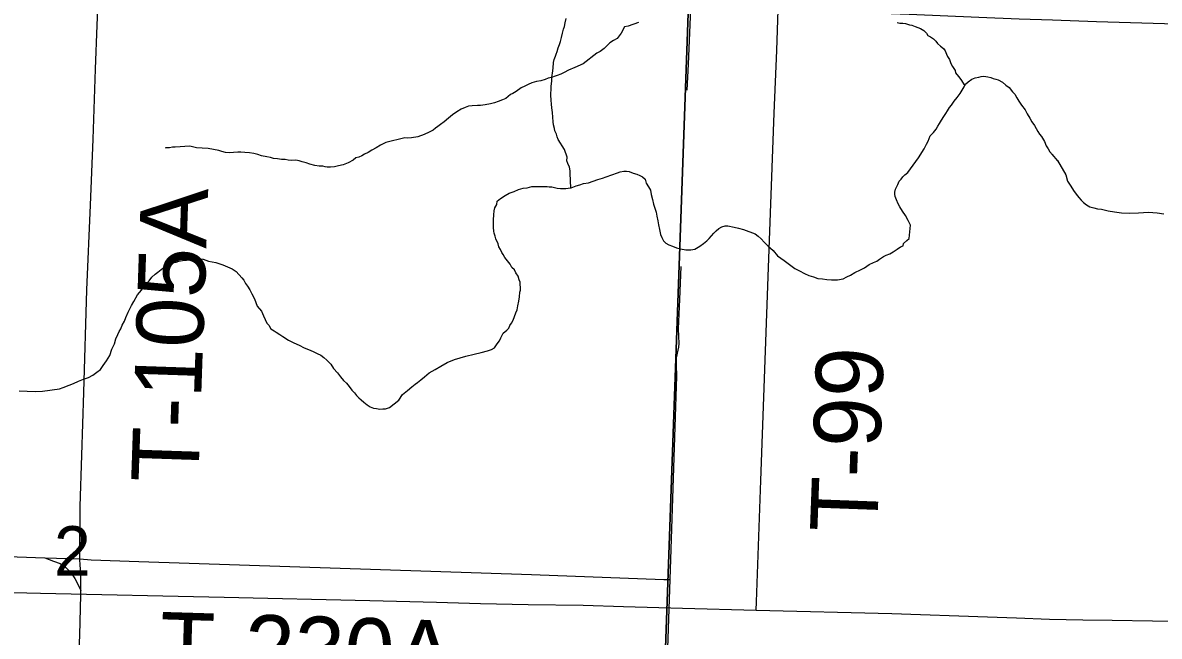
# Model space of a CAD drawing. Extents: x 2.4 to 73.1, y 4.5 to 25.6.
# Drawn here: x 42.2821 to 42.7626, y 21.3601 to 21.6195 of the extents above; entities that cross this region are included whole.
import ezdxf

# ---------------------------------------------------------------- set-up
doc = ezdxf.new("R2010")
doc.units = 0
for name, color, linetype in [('GM_X_County_Road', 7, 'Continuous'), ('GM_X_Minor_River', 7, 'Continuous'), ('GM_X_Section', 7, 'Continuous'), ('GM_X_Section_Text', 7, 'Continuous'), ('GM_X_Township_Road', 7, 'Continuous'), ('GM_X_Township_Road_Text', 7, 'Continuous')]:
    doc.layers.add(name, color=color, linetype=linetype)

msp = doc.modelspace()

# ---------------------------------------------------------------- linework, layer by layer
at = {"layer": 'GM_X_County_Road'}
msp.add_line((42.29144, 21.39324), (42.30621, 21.39275), dxfattribs=at)
for points in [[(42.60148, 21.62491), (42.61023, 21.62468), (42.63041, 21.62408), (42.65683, 21.62308), (42.68634, 21.62181), (42.70341, 21.62107), (42.71739, 21.62063), (42.73602, 21.62004), (42.79819, 21.61818), (42.82928, 21.61742), (42.841, 21.61699)], [(42.05192, 21.40116), (42.06067, 21.40094), (42.08086, 21.40034), (42.10727, 21.39933), (42.13678, 21.39807), (42.15385, 21.39732), (42.16784, 21.39689), (42.18647, 21.3963), (42.24864, 21.39444), (42.27973, 21.39368), (42.29144, 21.39324)], [(42.29144, 21.39324), (42.29513, 21.39183), (42.29789, 21.39077), (42.30035, 21.38912), (42.30243, 21.38701), (42.3041, 21.38456), (42.30475, 21.38323), (42.30664, 21.37942)], [(42.30664, 21.37942), (42.30656, 21.38727), (42.30641, 21.39004), (42.30621, 21.39275)], [(42.30094, 21.23105), (42.301, 21.24017), (42.30138, 21.24718), (42.30271, 21.27817), (42.3062, 21.36049), (42.30666, 21.37759), (42.30664, 21.37942)]]:
    msp.add_lwpolyline(points, dxfattribs=at)
at = {"layer": 'GM_X_Minor_River'}
for points in [[(42.54242, 21.61963), (42.53801, 21.61802), (42.53648, 21.61767), (42.53509, 21.61504), (42.53333, 21.6128), (42.53179, 21.61189), (42.53025, 21.61097), (42.52791, 21.60855), (42.52617, 21.60726), (42.52483, 21.60653), (42.51902, 21.6021), (42.51556, 21.60047), (42.51288, 21.59939), (42.51096, 21.59849), (42.50961, 21.59776), (42.50808, 21.59722), (42.50712, 21.59686), (42.50558, 21.59633), (42.50425, 21.59598), (42.5029, 21.59544), (42.50118, 21.59491), (42.49927, 21.59457), (42.49736, 21.59404), (42.49582, 21.59332), (42.49428, 21.59259), (42.49275, 21.59187), (42.49062, 21.59039), (42.48927, 21.58948), (42.48831, 21.58912), (42.48637, 21.58745), (42.48484, 21.58691), (42.48311, 21.58619), (42.48158, 21.58566), (42.47986, 21.58513), (42.47757, 21.5848), (42.47566, 21.58446), (42.47433, 21.58449), (42.47205, 21.58435), (42.47052, 21.5842), (42.46918, 21.58366), (42.46745, 21.58294), (42.46553, 21.58184), (42.46379, 21.58055), (42.46204, 21.57907), (42.4603, 21.57759), (42.45875, 21.57648), (42.45759, 21.57556), (42.45662, 21.57482), (42.45566, 21.57408), (42.45392, 21.57317), (42.45181, 21.57227), (42.44913, 21.57119), (42.44646, 21.57087), (42.44494, 21.57071), (42.4436, 21.57074), (42.43558, 21.56883), (42.43327, 21.56775), (42.43154, 21.56664), (42.42961, 21.56555), (42.42807, 21.56463), (42.42653, 21.56391)], [(42.51114, 21.56581), (42.50843, 21.5701), (42.50808, 21.57125), (42.50774, 21.5724), (42.50701, 21.57375), (42.50685, 21.5747), (42.50652, 21.57623), (42.50637, 21.57757), (42.50623, 21.57947), (42.5061, 21.58157), (42.50578, 21.58348), (42.50563, 21.585), (42.50549, 21.58672), (42.50536, 21.58881), (42.50539, 21.58976), (42.50542, 21.5909), (42.50547, 21.59261), (42.50573, 21.5947), (42.50578, 21.59641), (42.50601, 21.59811), (42.50627, 21.60019), (42.50653, 21.60266), (42.50676, 21.60398), (42.50737, 21.60529), (42.50758, 21.60624), (42.508, 21.60737), (42.50842, 21.60888), (42.50903, 21.61019), (42.50945, 21.61151), (42.50988, 21.61321), (42.51032, 21.6151), (42.51075, 21.61679), (42.51116, 21.61792), (42.51139, 21.61944), (42.51183, 21.62132)], [(42.65176, 21.61956), (42.6529, 21.61933), (42.65423, 21.6193), (42.65536, 21.61907), (42.65706, 21.61864), (42.658, 21.61843), (42.65932, 21.61782), (42.66045, 21.6174), (42.66158, 21.61699), (42.66307, 21.61619), (42.66418, 21.61501), (42.66472, 21.61405), (42.66585, 21.61345), (42.66716, 21.61265), (42.66808, 21.61167), (42.66881, 21.6107), (42.67011, 21.60952), (42.67141, 21.60853), (42.67214, 21.60756), (42.67267, 21.60621), (42.67303, 21.60525), (42.67394, 21.6039), (42.67446, 21.60217), (42.67518, 21.60101), (42.67627, 21.59927), (42.67644, 21.59831), (42.67772, 21.59675), (42.67863, 21.5954), (42.68032, 21.59278)], [(42.66079, 21.56241), (42.66314, 21.56619), (42.66414, 21.56806), (42.66494, 21.56937), (42.66577, 21.57163), (42.66714, 21.57311), (42.66832, 21.5744), (42.66893, 21.57572), (42.66972, 21.57683), (42.67053, 21.57833), (42.67152, 21.57982), (42.67232, 21.58113), (42.67312, 21.58225), (42.67391, 21.58356), (42.67471, 21.58467), (42.6759, 21.58635), (42.67708, 21.58784), (42.67846, 21.58951), (42.68007, 21.59231), (42.68067, 21.59344), (42.68184, 21.59454), (42.6834, 21.59564), (42.68474, 21.59617), (42.68627, 21.59651), (42.68723, 21.59667), (42.68838, 21.59683), (42.69008, 21.59659), (42.69141, 21.59636), (42.69234, 21.59595), (42.69347, 21.59554), (42.69442, 21.59532), (42.69629, 21.59432), (42.69778, 21.59313), (42.69908, 21.59214), (42.70055, 21.5902), (42.70147, 21.58922), (42.70237, 21.58768), (42.70328, 21.58632), (42.70437, 21.58458), (42.70584, 21.58263), (42.70674, 21.5809), (42.70783, 21.57915), (42.70874, 21.57761), (42.70983, 21.57605), (42.71055, 21.5747), (42.71128, 21.57354), (42.71201, 21.57238), (42.71274, 21.57141), (42.71401, 21.56928), (42.71471, 21.56736), (42.71563, 21.56619), (42.71635, 21.56484), (42.71964, 21.56106), (42.71727, 21.56386)], [(42.42653, 21.56391), (42.42537, 21.56317), (42.42422, 21.56263), (42.42288, 21.56228), (42.42172, 21.56136), (42.41961, 21.56026), (42.41749, 21.55936), (42.41559, 21.55902), (42.41386, 21.55849), (42.41215, 21.55834), (42.41082, 21.55837), (42.40987, 21.55858), (42.40893, 21.55879), (42.40741, 21.55883), (42.40551, 21.55906), (42.40343, 21.55968), (42.40193, 21.56028), (42.40023, 21.5607), (42.3989, 21.56111), (42.39758, 21.56133), (42.39586, 21.56118), (42.39435, 21.5614), (42.39302, 21.56162), (42.3915, 21.56165), (42.3898, 21.56188), (42.38809, 21.56211), (42.38677, 21.56252), (42.38525, 21.56274), (42.38298, 21.56318), (42.38147, 21.56378), (42.37977, 21.5642), (42.37788, 21.56443), (42.37598, 21.56466), (42.37427, 21.5647), (42.37294, 21.56473), (42.37123, 21.56458), (42.36951, 21.56443), (42.3678, 21.56466), (42.36629, 21.56507), (42.36497, 21.56548), (42.3627, 21.56591), (42.36043, 21.56634), (42.35796, 21.5664), (42.35549, 21.56664), (42.35266, 21.56727), (42.34656, 21.56684), (42.34542, 21.56687), (42.34408, 21.56652), (42.34256, 21.56655), (42.34237, 21.56656), (42.34237, 21.56637)], [(42.51375, 21.54961), (42.51355, 21.55573), (42.51358, 21.55687), (42.51323, 21.5584), (42.51251, 21.55993), (42.51215, 21.56108), (42.51219, 21.5626), (42.51114, 21.56581)], [(42.64603, 21.52065), (42.64719, 21.52119), (42.64872, 21.52173), (42.65007, 21.52265), (42.65181, 21.52375), (42.65316, 21.52467), (42.65431, 21.52521), (42.65452, 21.52616), (42.65588, 21.52746), (42.65685, 21.52819), (42.65736, 21.53388), (42.65645, 21.5358), (42.65536, 21.53792), (42.65407, 21.53985), (42.65297, 21.54158), (42.65224, 21.54293), (42.65151, 21.54465), (42.65097, 21.54599), (42.65081, 21.54695), (42.65083, 21.5479), (42.65104, 21.54903), (42.65164, 21.55016), (42.65204, 21.5511), (42.65264, 21.55242), (42.65342, 21.55335), (42.6542, 21.55428), (42.65498, 21.55521), (42.65634, 21.55613), (42.66079, 21.56241)], [(42.71956, 21.56116), (42.72304, 21.5552), (42.72374, 21.55253), (42.72522, 21.5504), (42.72631, 21.54848), (42.72742, 21.54693), (42.72853, 21.54558), (42.72964, 21.54441), (42.73057, 21.54344), (42.73188, 21.54246), (42.7332, 21.54168), (42.7349, 21.54126), (42.73641, 21.54084), (42.73811, 21.54061), (42.74095, 21.53998), (42.7436, 21.53954), (42.74664, 21.53909), (42.75005, 21.53902), (42.75386, 21.53912), (42.75805, 21.53941), (42.76166, 21.53913), (42.7645, 21.53869)], [(42.48981, 21.5481), (42.49173, 21.549), (42.49364, 21.54953), (42.49536, 21.54968), (42.49727, 21.55021), (42.49936, 21.55016), (42.50221, 21.55029), (42.50373, 21.55025), (42.50468, 21.55004), (42.50582, 21.55002), (42.50696, 21.5498), (42.50809, 21.54958), (42.50942, 21.54937), (42.51075, 21.54933), (42.5117, 21.54931), (42.51265, 21.54948), (42.51399, 21.54964), (42.5161, 21.55054), (42.51763, 21.55089), (42.51916, 21.55143), (42.52126, 21.55176), (42.52528, 21.55319), (42.52719, 21.55371), (42.52873, 21.55425), (42.53352, 21.55604), (42.53467, 21.5564), (42.5362, 21.55674), (42.53734, 21.55672), (42.53847, 21.5565), (42.54017, 21.55589), (42.54168, 21.55548), (42.543, 21.55488), (42.54413, 21.55428), (42.54525, 21.55331), (42.54559, 21.55159), (42.54669, 21.55005), (42.54742, 21.5487), (42.54776, 21.54679), (42.54828, 21.54469), (42.54881, 21.54278), (42.54934, 21.54106), (42.54988, 21.53934), (42.55022, 21.53762), (42.55055, 21.53571), (42.5509, 21.534), (42.55123, 21.53209), (42.55176, 21.52999), (42.5523, 21.52865), (42.55303, 21.5273), (42.55396, 21.52633), (42.55527, 21.52554), (42.55678, 21.52494), (42.55847, 21.52433), (42.56018, 21.52391), (42.56245, 21.52348), (42.56454, 21.52343), (42.56626, 21.52377), (42.56838, 21.52505), (42.56992, 21.52616), (42.57128, 21.52727), (42.57225, 21.5282), (42.57322, 21.52931), (42.5742, 21.53043), (42.57518, 21.53155), (42.57634, 21.53247), (42.57768, 21.5332), (42.57902, 21.53355), (42.58016, 21.53353), (42.58282, 21.53309), (42.58471, 21.53267), (42.58678, 21.53205), (42.59169, 21.53023), (42.593, 21.52925), (42.5943, 21.52808), (42.5956, 21.52672), (42.59727, 21.52498), (42.59932, 21.52322), (42.60117, 21.5209), (42.60398, 21.51894), (42.60622, 21.51718), (42.60847, 21.51561), (42.61054, 21.51461), (42.6126, 21.51342), (42.61448, 21.51262), (42.61637, 21.51201), (42.61826, 21.5114), (42.62015, 21.51116), (42.62205, 21.51093), (42.62395, 21.5107), (42.62661, 21.51083), (42.6289, 21.51116), (42.63044, 21.51207), (42.63198, 21.5128), (42.6339, 21.51389), (42.63621, 21.51498), (42.63794, 21.51589), (42.63987, 21.51718), (42.64179, 21.51809), (42.64314, 21.51863), (42.6443, 21.51955), (42.64603, 21.52065)], [(42.38923, 21.48862), (42.39073, 21.48763), (42.39205, 21.48684), (42.39448, 21.48527), (42.39674, 21.48408), (42.399, 21.48308), (42.40106, 21.48208), (42.40295, 21.48128), (42.40483, 21.48048), (42.40652, 21.47968), (42.40803, 21.47888), (42.40934, 21.47791), (42.41064, 21.47674), (42.41232, 21.47518), (42.41341, 21.47326), (42.41509, 21.47151), (42.41638, 21.46977), (42.41767, 21.46822), (42.41898, 21.46705), (42.42009, 21.4657), (42.42119, 21.46415), (42.42231, 21.46299), (42.42323, 21.46183), (42.42416, 21.46086), (42.42509, 21.46008), (42.42621, 21.4591), (42.42771, 21.45793), (42.42902, 21.45714), (42.43034, 21.45654), (42.43166, 21.45632), (42.43299, 21.4561), (42.43432, 21.45626), (42.43546, 21.45623), (42.43719, 21.45676), (42.44106, 21.45991), (42.44264, 21.46234), (42.44476, 21.464), (42.44651, 21.46548), (42.44805, 21.46659), (42.44902, 21.46733), (42.45038, 21.46844), (42.45193, 21.46973), (42.45387, 21.4714), (42.45637, 21.47286), (42.45887, 21.47432), (42.46157, 21.47578), (42.46464, 21.47704), (42.46942, 21.47846), (42.47286, 21.47933), (42.47592, 21.48002), (42.4786, 21.48072), (42.48032, 21.48125), (42.48148, 21.48199), (42.48266, 21.48367), (42.48364, 21.48498), (42.48424, 21.48629), (42.48523, 21.48817), (42.48678, 21.48946), (42.48756, 21.4904), (42.48797, 21.49153), (42.48875, 21.49246), (42.48935, 21.49378), (42.48995, 21.49528), (42.49056, 21.49679), (42.49116, 21.4981), (42.49138, 21.49981), (42.49181, 21.5017), (42.49204, 21.50359), (42.49227, 21.50549), (42.49248, 21.50643), (42.4925, 21.50738), (42.49235, 21.50891), (42.49237, 21.50985), (42.49201, 21.51081), (42.49148, 21.51235), (42.49056, 21.5137), (42.49002, 21.51504), (42.4889, 21.51601), (42.48817, 21.51736), (42.48595, 21.52026), (42.48522, 21.52141), (42.48467, 21.52238), (42.48412, 21.52353), (42.48339, 21.52468), (42.48304, 21.52602), (42.48214, 21.52813), (42.48178, 21.52928), (42.48143, 21.53043), (42.48126, 21.53138), (42.4811, 21.5329), (42.48114, 21.53442), (42.48117, 21.53613), (42.48122, 21.53822), (42.48145, 21.53992), (42.48167, 21.54125), (42.48246, 21.54256), (42.48268, 21.54408), (42.48404, 21.54519), (42.48597, 21.54647), (42.4877, 21.54738), (42.48981, 21.5481)], [(42.28051, 21.46389), (42.28392, 21.46363), (42.28734, 21.46355), (42.29039, 21.46367), (42.29763, 21.46465), (42.29917, 21.46518), (42.30166, 21.46627), (42.30358, 21.46698), (42.30569, 21.46789), (42.3078, 21.46879), (42.30991, 21.4695), (42.31164, 21.47041), (42.31338, 21.4717), (42.31493, 21.47281), (42.3161, 21.47449), (42.31748, 21.47655), (42.31886, 21.4788), (42.31968, 21.48144), (42.32087, 21.48369), (42.32149, 21.48577), (42.32229, 21.48765), (42.32289, 21.48897), (42.32349, 21.49009), (42.32409, 21.4916), (42.32508, 21.49329), (42.32569, 21.49479), (42.32669, 21.49705), (42.32808, 21.49987), (42.32907, 21.50155), (42.33065, 21.50437), (42.33222, 21.50642), (42.33379, 21.50867), (42.33554, 21.51034), (42.33671, 21.51183), (42.33807, 21.51313), (42.33924, 21.51405), (42.34136, 21.51572), (42.34252, 21.51626), (42.34406, 21.51717), (42.34541, 21.5179), (42.34693, 21.51825), (42.34808, 21.5186), (42.34961, 21.51895), (42.35133, 21.5191), (42.35323, 21.51944), (42.35476, 21.51959), (42.35647, 21.51975), (42.35837, 21.51951), (42.36063, 21.5187), (42.36366, 21.51806), (42.36668, 21.51705), (42.37064, 21.51544), (42.37232, 21.51426), (42.37473, 21.51155), (42.37547, 21.51058), (42.3762, 21.50924), (42.37712, 21.50807), (42.37804, 21.50653), (42.37895, 21.5048), (42.38004, 21.50269), (42.38112, 21.49963), (42.38297, 21.49749), (42.38388, 21.49558), (42.3846, 21.49404), (42.38533, 21.4925), (42.38607, 21.49154), (42.38698, 21.49), (42.3883, 21.48921), (42.38923, 21.48862)]]:
    msp.add_lwpolyline(points, dxfattribs=at)
at = {"layer": 'GM_X_Section'}
for points in [[(42.56467, 21.65913), (42.54599, 21.1341), (42.04233, 21.14544), (42.06046, 21.67149), (42.06502, 21.67138)], [(43.06884, 21.64518), (43.05029, 21.12615), (42.54599, 21.1341), (42.56467, 21.65913), (42.5681, 21.65904)]]:
    msp.add_lwpolyline(points, close=True, dxfattribs=at)
at = {"layer": 'GM_X_Township_Road'}
for points in [[(42.30621, 21.39275), (42.30614, 21.39752), (42.30637, 21.41491), (42.30701, 21.43667), (42.30791, 21.46307), (42.30918, 21.50658), (42.31069, 21.5423), (42.31177, 21.57027), (42.31286, 21.59979), (42.31356, 21.61843), (42.31434, 21.6386), (42.31541, 21.66501), (42.31552, 21.66777)], [(42.56305, 21.59099), (42.56362, 21.60191), (42.56547, 21.64876), (42.56592, 21.66107)], [(42.59213, 21.37117), (42.59226, 21.37466), (42.59417, 21.42592), (42.59744, 21.51602), (42.59982, 21.58126), (42.60089, 21.60767), (42.60148, 21.62491)], [(42.55584, 21.38404), (42.55628, 21.39689), (42.55859, 21.46999), (42.55851, 21.47465), (42.55845, 21.47775), (42.55948, 21.4823), (42.55964, 21.48384), (42.55939, 21.49005), (42.55989, 21.50249), (42.56051, 21.51645)], [(42.59213, 21.37117), (42.64952, 21.36973), (42.6899, 21.36831), (42.7023, 21.3679), (42.71624, 21.36733), (42.73022, 21.367), (42.74264, 21.36686), (42.75972, 21.36655), (42.7737, 21.36651), (42.77833, 21.36701), (42.78281, 21.36825), (42.78704, 21.37019), (42.79497, 21.3751), (42.81673, 21.39009), (42.8279, 21.39844), (42.82915, 21.39922), (42.83729, 21.40643), (42.83981, 21.40823), (42.84119, 21.40893), (42.84417, 21.40981), (42.84569, 21.4101), (42.84813, 21.41056)], [(42.30621, 21.39275), (42.31104, 21.39234), (42.33108, 21.39173), (42.49723, 21.38613), (42.55312, 21.38414), (42.55584, 21.38404)], [(42.21732, 21.3846), (42.21776, 21.38389), (42.21879, 21.38274), (42.22001, 21.38178), (42.22136, 21.38102), (42.22282, 21.38046), (42.22433, 21.38009), (42.23208, 21.37964), (42.28957, 21.37831), (42.36725, 21.37661), (42.42878, 21.3752), (42.457, 21.37443), (42.47562, 21.37392), (42.49576, 21.37351), (42.51907, 21.37321), (42.53613, 21.37261), (42.56097, 21.37194), (42.59213, 21.37117)], [(42.54791, 21.15619), (42.54888, 21.17762), (42.55152, 21.25849), (42.55257, 21.29115), (42.55444, 21.34246), (42.55584, 21.38404)]]:
    msp.add_lwpolyline(points, dxfattribs=at)

# ---------------------------------------------------------------- texts
at = {"layer": 'GM_X_Section_Text'}
msp.add_text('2', height=0.02093, rotation=0, dxfattribs=at).set_placement((42.29527, 21.38569))
at = {"layer": 'GM_X_Township_Road_Text'}
for s, rotation, p in [('T-105A', 88.061, (42.35628, 21.42473)), ('T-99', 87.8787, (42.64327, 21.40367)), ('T-230A', 358.2644, (42.33961, 21.342))]:
    msp.add_text(s, height=0.028409, rotation=rotation, dxfattribs=at).set_placement(p)

doc.saveas('drawing.dxf')
